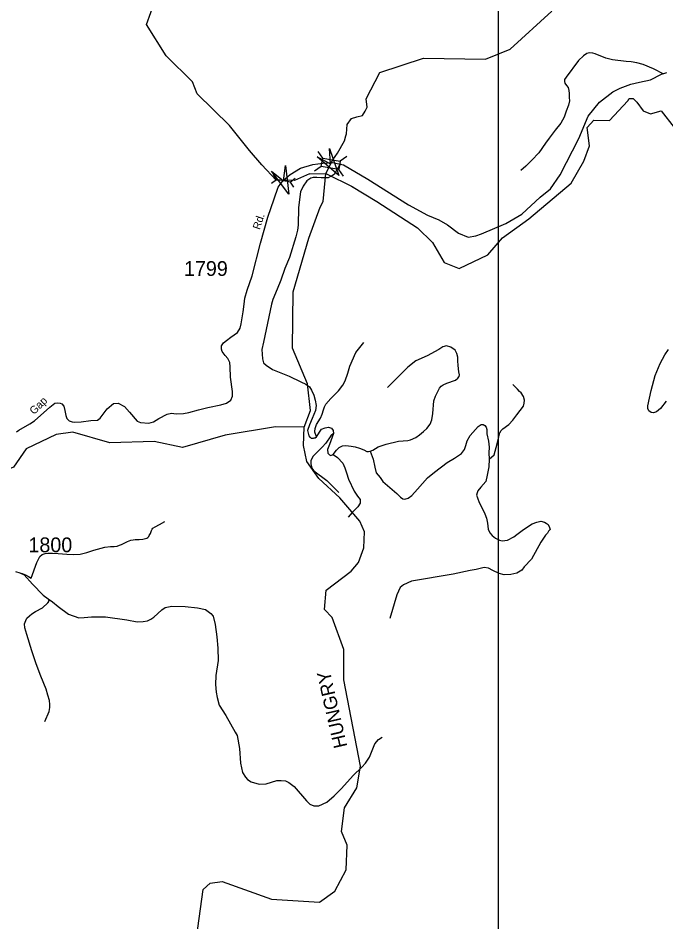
# Model space of a CAD drawing. Extents: x 884530 to 1028605, y 526725 to 653634.
# Drawn here: x 999326 to 1004821, y 581564 to 589227 of the extents above; entities that cross this region are included whole.
import ezdxf

# ---------------------------------------------------------------- set-up
doc = ezdxf.new("R2010")
doc.units = 0
for name, color, linetype in [('Exist Hydrographic Creek Single Shore', 7, 'Continuous'), ('Exist Hydrographic Misc Water Feature', 7, 'Continuous'), ('Exist Hydrographic River Shore Label', 7, 'Continuous'), ('Exist Road Non-System Type 51', 7, 'Continuous'), ('Exist Road Secondary Structure Pipe Attributed CELL', 7, 'Continuous'), ('Exist Road Secondary Structure Pipe CELL', 7, 'Continuous'), ('Exist Road Secondary Structure Standard Bridge Attributed CELL', 7, 'Continuous'), ('Exist Road Secondary Structure Standard Bridge CELL', 7, 'Continuous'), ('Exist Road Secondary Type 51 Attributed', 7, 'Continuous'), ('Exist Road Secondary Type 51 Label', 7, 'Continuous'), ('Exist Road Secondary Type 51 Number Label', 7, 'Continuous'), ('Map Preparation Inset Cut Line', 7, 'Continuous')]:
    doc.layers.add(name, color=color, linetype=linetype)

msp = doc.modelspace()

# ---------------------------------------------------------------- linework, layer by layer
at = {"layer": 'Exist Hydrographic Creek Single Shore'}
for p, q in [((1001798.3, 587906.2), (1001935.2, 587909.2)), ((1001935.2, 587909.2), (1002165.2, 587797))]:
    msp.add_line(p, q, dxfattribs=at)
for points in [[(1001798.3, 587906.2), (1001670.1, 587849.7), (1001514.7, 587852.8), (1001394, 587982.4), (1001288, 588103.9), (1001119.3, 588316.1), (1000844.7, 588584.2), (1000806.5, 588686.7), (1000581.5, 588907.7), (1000415.2, 589173.6), (1000597.9, 589685.3), (1000655.9, 589926.9), (1000677.9, 590333.5), (1000704.7, 590382.2), (1000772.9, 590932.1), (1000801.2, 591030.1), (1000953.3, 591342.1), (1001101.1, 591519.6), (1001138.1, 591627.1), (1001103, 592077.5), (1001026.8, 592298.9)], [(1002278.2, 588541.8), (1002393.4, 588766.3), (1002764.5, 588886.9), (1003289.4, 588879.5), (1003500.8, 588963.9), (1003853.4, 589285)], [(1001935.2, 587909.2), (1001996.3, 588025.7), (1002034.2, 588081.1), (1002093.4, 588186.4), (1002107.1, 588228.9), (1002112.8, 588246.2), (1002118.6, 588325.9), (1002153.1, 588375.5), (1002198.3, 588388.4), (1002246.3, 588399.8), (1002270, 588439), (1002287.4, 588472.4), (1002278.2, 588541.8)], [(1002154.8, 587803.1), (1002368.4, 587673.2), (1002712.6, 587447.3), (1002840.7, 587325), (1002939.7, 587156), (1003067.8, 587103.5), (1003309.1, 587218.5), (1003436.1, 587363.9), (1003658.1, 587523.6), (1004017.4, 587826.1), (1004123.7, 588014.3), (1004173.7, 588144.4), (1004153.3, 588298.7), (1004209.2, 588361.1), (1004343, 588357.2), (1004496.6, 588526.6), (1004508.4, 588546.3), (1004543.8, 588546.3), (1004575.3, 588514.8), (1004626.5, 588440), (1004689.5, 588416.3), (1004780.1, 588440), (1004890.4, 588298.1)], [(1001751.3, 585759.9), (1001805.8, 585899.9), (1001780.2, 586126.9), (1001652.8, 586427.5), (1001658.6, 586905.4), (1001792.5, 587359.9), (1001888.4, 587624.5), (1001915, 587673.2), (1001935.2, 587909.2)], [(1000817.4, 581266), (1000894.8, 581838.8), (1000955.1, 581893.4), (1001055.7, 581907.8), (1001475.8, 581758.2), (1001883.7, 581730.2), (1002011.8, 581826.2), (1002109.4, 582004.7), (1002116.5, 582214.6), (1002070.3, 582330.4), (1002093.7, 582530.1), (1002199.5, 582701.9), (1002230.5, 582885.1), (1002088.2, 583616.5), (1002088.3, 583872.5), (1001989.1, 584143.7), (1001924.6, 584213.9), (1001938.5, 584377.7), (1002152.4, 584537.5), (1002213.3, 584611.7), (1002259, 584735.5), (1002263.5, 584870), (1002224.8, 584962.6), (1002056.3, 585159.7), (1001878.3, 585324.1), (1001774.7, 585467.3), (1001745.8, 585602.4), (1001751.3, 585759.9)]]:
    msp.add_lwpolyline(points, dxfattribs=at)
at = {"layer": 'Exist Hydrographic Misc Water Feature'}
msp.add_lwpolyline([(1001751.3, 585759.9), (1001509.4, 585761.4), (1001081.8, 585691.3), (1000719.8, 585587), (1000479.6, 585637.8), (1000103.9, 585625.7), (999790.1, 585717.3), (999647.8, 585697.2), (999393.4, 585574.3), (999288.2, 585418.9), (999144.4, 585356.2), (998909.8, 585321.5), (998711.8, 585387.9), (998590.3, 585498.6), (998536.1, 585617.8), (998141.3, 586032.8), (998061.6, 586142.7), (998024.3, 586278), (997826.2, 586583.9), (997757.5, 586778.9), (997346.9, 587217.1), (997213.7, 587223.1)], dxfattribs=at)
at = {"layer": 'Exist Road Non-System Type 51'}
for points in [[(1004804.4, 588750.1), (1004715.5, 588797), (1004626.6, 588832.3), (1004575.2, 588846.6), (1004527.3, 588854.9), (1004483.9, 588858.8), (1004368.8, 588873.4), (1004311.5, 588887.7), (1004221.7, 588925), (1004199.6, 588930.7), (1004172.9, 588931.7), (1004150.9, 588927.9), (1004120.4, 588907.8), (1004080.3, 588867.7), (1003974.1, 588725.1), (1003961.6, 588705.5), (1003959.9, 588689.9), (1003964.6, 588675.6), (1003978, 588656.5), (1003991.4, 588637.4), (1003997.1, 588612.6), (1003999, 588586.8), (1004000.9, 588554.3), (1004002.9, 588524.7), (1003993.3, 588487.4), (1003975.1, 588437.8), (1003958, 588388.1), (1003928.3, 588336.5), (1003881.5, 588277.3), (1003831.9, 588209.4), (1003800.3, 588165.4), (1003743.9, 588083.3), (1003682.8, 588021.2), (1003633.2, 587970.5), (1003590.1, 587935.2)], [(1002059.4, 587993.8), (1002031.8, 587944.8), (1002006.1, 587901.8), (1001991.8, 587891.2), (1001975.5, 587882.7), (1001956.5, 587873.1), (1001929.7, 587871.2), (1001896.3, 587873.1), (1001860, 587876), (1001829.9, 587874.4), (1001808.4, 587869.3), (1001792.4, 587857.9), (1001775.9, 587846.4), (1001744.3, 587801.5), (1001722.4, 587754.7), (1001703.4, 587621.3), (1001700.3, 587470.9), (1001694.7, 587429.8), (1001682.1, 587371.7), (1001627.9, 587196), (1001588.5, 587104), (1001555.6, 587005.6), (1001522.8, 586930), (1001488.2, 586839.7), (1001476.8, 586802), (1001407.8, 586480.1), (1001394.7, 586416), (1001399.6, 586338.8), (1001407.8, 586304.4), (1001430.8, 586283), (1001485, 586246.9), (1001624, 586190.7), (1001724.3, 586142), (1001765.3, 586122), (1001796.9, 586101.9), (1001816, 586072.2), (1001834.1, 586030.2), (1001846.5, 585986.3), (1001853.2, 585943.2), (1001848.5, 585901.3), (1001834.8, 585865.9), (1001819.9, 585831.4), (1001797, 585777.3), (1001782.2, 585729.6), (1001788.6, 585697.1), (1001793.2, 585684.3), (1001799.9, 585674.6), (1001804.9, 585670.1), (1001811.8, 585666.6), (1001820.9, 585665), (1001826.9, 585665), (1001832.5, 585666), (1001838.7, 585667.2), (1001845.1, 585669.2), (1001857.6, 585675.7)], [(1001857.6, 585675.7), (1001844.1, 585716.8), (1001843.3, 585723.2), (1001845.9, 585748.2), (1001856.9, 585781), (1001889.7, 585836.2), (1001905.8, 585868.8), (1001916.3, 585907), (1001924, 585929.9), (1001937.3, 585954.7), (1001979.4, 586002.5), (1002043, 586066.7), (1002081.9, 586113.4), (1002100.3, 586151.4), (1002123.8, 586217.3), (1002140.2, 586274.8), (1002191, 586392.8), (1002259.1, 586476.6)], [(1002312.4, 585555.1), (1002335.8, 585563.7), (1002380.4, 585591.1), (1002447.7, 585614.4), (1002553.8, 585638.7), (1002632.2, 585646.1), (1002654.3, 585652.2), (1002701.1, 585671.5), (1002731, 585692.6), (1002764.7, 585722.6), (1002792.3, 585747.4), (1002820.1, 585782.7), (1002836.3, 585822), (1002844.2, 585874.8), (1002852.7, 585981.4), (1002867.9, 586020.7), (1002885, 586060.8), (1002899.4, 586088.5), (1002913.7, 586107.6), (1002931, 586118.1), (1002963.4, 586131.5), (1003037, 586158.2), (1003056, 586173.5), (1003067.5, 586187.9), (1003070.2, 586202.4), (1003064.9, 586227.4), (1003059.5, 586280.9), (1003057.3, 586319.8), (1003057.3, 586353.5), (1003048.8, 586384.3), (1003033.2, 586411.4), (1002997.6, 586435.8), (1002959.2, 586448.5), (1002929.4, 586439.6), (1002893.6, 586418.1), (1002797.2, 586364.6), (1002699.8, 586321.6), (1002631.6, 586268.4), (1002528.2, 586163.2), (1002460.5, 586093.7)], [(1004824.1, 585978.4), (1004774, 585916), (1004741.1, 585889.1), (1004714.7, 585880), (1004694.7, 585882.6), (1004677.2, 585897.2), (1004668, 585915.6), (1004666.6, 585939.6), (1004695.1, 586068.7), (1004729.2, 586195.6), (1004772.7, 586298.4), (1004811.2, 586373), (1004842.7, 586418)], [(1003321.9, 585488.3), (1003363.4, 585525.3), (1003388.4, 585616.6), (1003403.1, 585676.1), (1003412.4, 585711.1), (1003423.9, 585730.3), (1003437.2, 585745.5), (1003487.9, 585781.8), (1003521.2, 585817.3), (1003556.7, 585864), (1003611.5, 585937.7), (1003619.5, 585962.2), (1003622.4, 585988.6), (1003613.5, 586017.5), (1003593.1, 586048.6), (1003578.5, 586061.8), (1003563.3, 586080.9), (1003522.3, 586120)], [(1001857.6, 585675.7), (1001900.5, 585741.1), (1001930, 585754.2), (1001959.5, 585757.5), (1001985.8, 585749.3)], [(1002312.4, 585555.1), (1002337.5, 585487.5), (1002351.8, 585419.8), (1002364.2, 585371.6), (1002396.3, 585332.4), (1002421.2, 585298.6), (1002537.2, 585195.1), (1002568.6, 585165), (1002588.8, 585152.4), (1002606.7, 585148.8), (1002633.4, 585157.7), (1002665.1, 585180.4), (1002713.6, 585232.5), (1002797.5, 585328.9), (1002859.3, 585376.7), (1002966.2, 585458.9), (1003028.4, 585497.1), (1003085.7, 585536.3), (1003111.5, 585570.7), (1003122.9, 585602.2), (1003134.4, 585642.6), (1003161.2, 585688.2), (1003181.9, 585713.2), (1003205.1, 585738.8), (1003228.1, 585765.6), (1003252.9, 585779.9), (1003272, 585779.9), (1003286.3, 585773.2), (1003295.9, 585759.8), (1003300.7, 585737.9), (1003302.5, 585701.5), (1003315.9, 585640.4), (1003322.6, 585588.8), (1003319.7, 585541), (1003321.9, 585488.3)], [(1002002.3, 585705), (1001977.8, 585684.1), (1001935.2, 585622.1), (1001905.3, 585589.2), (1001826.3, 585508.9), (1001810.4, 585472.4), (1001808.1, 585446.8), (1001818.5, 585411.9), (1001834.7, 585387.6), (1001945.2, 585305.9), (1002046.3, 585205.4)], [(1002002.3, 585705), (1001966.1, 585611.4), (1001951.3, 585570.3), (1001954.6, 585537.5), (1001966.1, 585522.7), (1001979.2, 585517.8), (1001997.4, 585527.6)], [(1001985.8, 585749.3), (1001998.9, 585729.6), (1002002.3, 585705)], [(1001997.4, 585527.6), (1002025.5, 585564.2), (1002050.5, 585587.4), (1002077.7, 585599.3), (1002101.7, 585602.2), (1002128.4, 585601.3), (1002151.4, 585598.4), (1002185.7, 585591.7), (1002221.1, 585581.2), (1002259.3, 585565.9), (1002284, 585553.5), (1002298.3, 585551.7), (1002312.4, 585555.1)], [(1001997.4, 585527.6), (1002036.2, 585501.8), (1002080.7, 585453.6), (1002098.6, 585414.4), (1002111.1, 585371.6), (1002127.2, 585316.4), (1002175.7, 585216.4), (1002204.2, 585174.6), (1002228.8, 585145.2), (1002226.9, 585114.9), (1002209.1, 585082.8), (1002161, 585034.7), (1002125.3, 584995.5)], [(1003321.9, 585488.3), (1003318, 585421.5), (1003305.5, 585352), (1003293, 585298.6), (1003252, 585249.7), (1003226.1, 585219.1), (1003218.9, 585203.3), (1003214.7, 585182.8), (1003221.7, 585159.5), (1003237.7, 585120.3), (1003259.1, 585077.5), (1003284.2, 585024), (1003298.4, 584988.3), (1003307.2, 584943.8), (1003314.4, 584893.9), (1003328.7, 584863.5), (1003348.3, 584840.4), (1003375, 584818.9), (1003408.8, 584799.4), (1003432.1, 584795.8), (1003478.5, 584801.1), (1003531.9, 584829.7), (1003556.9, 584847.5), (1003613.9, 584892), (1003685.2, 584938.4), (1003726.3, 584952.7), (1003760.1, 584961.6), (1003792.2, 584954.4), (1003806.4, 584945.6), (1003822, 584933.5), (1003834.5, 584906.7), (1003837.7, 584891.7), (1003826, 584876), (1003817.1, 584860), (1003799.4, 584843.9), (1003760.1, 584783.3), (1003679.9, 584640.7), (1003619.2, 584574.7), (1003599.6, 584546.2), (1003556.9, 584521.3), (1003505.2, 584508.8), (1003449.8, 584507), (1003407.1, 584517.7), (1003351.8, 584544.4), (1003316.2, 584562.3), (1003280.6, 584567.6), (1003212.8, 584551.6), (1003159.3, 584544.4), (1003016.7, 584512.3), (1002663.7, 584451.7), (1002594.2, 584423.2), (1002565.7, 584398.2), (1002537.2, 584335.8), (1002478.3, 584136.1)], [(999437, 584479.4), (999486.5, 584610.1), (999509.3, 584661.3), (999531.1, 584680.4), (999555.6, 584688.6), (999577.3, 584691.3), (999618.2, 584691.3), (999667.4, 584688.6), (999738.2, 584683.1), (999798.2, 584677.7), (999851.3, 584681.9), (999909.9, 584696.7), (999969.9, 584715.8), (1000062.6, 584740.4), (1000108.9, 584745.8), (1000140.2, 584747.3), (1000165.1, 584749.9), (1000187, 584757.4), (1000204.3, 584764.9), (1000253.4, 584789.4), (1000282.7, 584799.6), (1000301.3, 584804.7), (1000318.1, 584807.5), (1000333.5, 584807.5), (1000353.4, 584807.5), (1000383.4, 584810.5), (1000417.4, 584817.9), (1000427.6, 584823.2), (1000435.3, 584830.8), (1000439.1, 584839.2), (1000448.6, 584857), (1000456.7, 584882.1), (1000462.2, 584892.5), (1000469.7, 584901.2), (1000489.6, 584914.4), (1000525.1, 584933.5), (1000571.5, 584958.1)], [(999304.1, 584535.9), (999340.3, 584524.3), (999362, 584518.2), (999389.7, 584506.8), (999414.1, 584493.3), (999437, 584479.4)], [(999339.9, 584522.3), (999377.4, 584507.1), (999448.9, 584428.6), (999539.8, 584333.6), (999580.8, 584304.1)], [(999552.1, 583264.4), (999590.9, 583347.2), (999594, 583381.1), (999595, 583407.1), (999592, 583441.2), (999579.5, 583485.7), (999563.1, 583536.2), (999519, 583647.8), (999480.2, 583751.2), (999442.1, 583862.4), (999400.6, 584000.1), (999382.4, 584056.6), (999381.7, 584092.7), (999392.6, 584118.3), (999401.2, 584138.1), (999421.8, 584159.3), (999442.4, 584176.7), (999473.2, 584195.7), (999532.2, 584225.7), (999579.7, 584270.1), (999590.2, 584283.9), (999586.4, 584292), (999580.8, 584304.1)], [(999580.8, 584304.1), (999618.1, 584279), (999664.7, 584239.2), (999752.6, 584174.2), (999841.6, 584143.4), (999887.7, 584143.9), (999950, 584151.6), (1000068, 584149.9), (1000249.2, 584123.8), (1000334.7, 584108.9), (1000387, 584111.2), (1000425.1, 584117.8), (1000451.6, 584130.9), (1000478.1, 584148.2), (1000544.4, 584209.9), (1000575, 584230.9), (1000629.4, 584241.2), (1000743.4, 584237.3), (1000847, 584225.8), (1000916.6, 584213.6), (1000961.5, 584180.1), (1000980.8, 584155.3), (1000996.5, 584086.7), (1001012.9, 583980.2), (1001019.8, 583883.8), (1001022.3, 583779.7), (1001002.2, 583654.3), (1000999.6, 583578.3), (1001005.3, 583512.2), (1001013.8, 583467.8), (1001031.7, 583401.2), (1001088.7, 583313.2), (1001168.1, 583172.4), (1001185.2, 583145.8), (1001203.5, 583033.2), (1001211.5, 582910.8), (1001230.9, 582832), (1001255.5, 582791.3), (1001270.9, 582772.8), (1001304.3, 582751.5), (1001371.5, 582731.3), (1001429.8, 582735.3), (1001520.8, 582762.3), (1001558.8, 582763.1), (1001594.7, 582759.8), (1001622.2, 582744.9), (1001667.2, 582711.3), (1001773.2, 582589.8), (1001800.2, 582562.8), (1001833.7, 582547.7), (1001875.8, 582548.3), (1001944.8, 582578.1), (1002006.7, 582632.1), (1002068.8, 582694), (1002168.6, 582804.7), (1002241.1, 582876.4), (1002272.2, 582911.4), (1002305.8, 582960.4), (1002351.7, 583072.9), (1002382.9, 583111.9), (1002413.6, 583130.8)]]:
    msp.add_lwpolyline(points, dxfattribs=at)
at = {"layer": 'Exist Road Secondary Structure Pipe Attributed CELL'}
msp.add_lwpolyline([(1001593.1, 587976.4), (1001621.3, 587734.2), (1001475.8, 587929.8), (1001576.4, 587847.5)], close=True, dxfattribs=at)
at = {"layer": 'Exist Road Secondary Structure Pipe CELL'}
for p, q in [((1001488.8, 587900.4), (1001516.8, 587858)), ((1001476, 587827.8), (1001516.8, 587858)), ((1001635.9, 587837), (1001516.8, 587858)), ((1001676.7, 587867.2), (1001635.9, 587837)), ((1001663.9, 587794.6), (1001635.9, 587837))]:
    msp.add_line(p, q, dxfattribs=at)
at = {"layer": 'Exist Road Secondary Structure Standard Bridge Attributed CELL'}
msp.add_lwpolyline([(1001966.2, 588121.7), (1002045.4, 587891.1), (1001861.5, 588051.2), (1001977.3, 587992.2)], close=True, dxfattribs=at)
at = {"layer": 'Exist Road Secondary Structure Standard Bridge CELL'}
for p, q in [((1001909.5, 588037.9), (1001869.9, 588094.4)), ((1002115.1, 588052.5), (1002058.5, 588012.9)), ((1001897.5, 587969.9), (1001841, 587930.4)), ((1002085.9, 587886.9), (1002046.3, 587943.4))]:
    msp.add_line(p, q, dxfattribs=at)
msp.add_lwpolyline([(1002046.3, 587943.4), (1001897.5, 587969.6), (1001909.7, 588039.1), (1002058.5, 588012.9)], close=True, dxfattribs=at)
at = {"layer": 'Exist Road Secondary Type 51 Attributed'}
for points in [[(1001993.1, 588002.3), (1002084.9, 587983), (1002293.8, 587860), (1002638.9, 587643.6), (1002797.4, 587556.1), (1002895.1, 587516.1), (1002967.6, 587475.3), (1003062.5, 587403.4), (1003142.5, 587370.8), (1003209.9, 587379.7), (1003255.7, 587396.6), (1003462.4, 587484.9), (1003598.6, 587565.8), (1003754.4, 587709.7), (1003842.3, 587779.9), (1003925.2, 587897), (1004083, 588205.3), (1004161.5, 588395.9), (1004256.8, 588512.7), (1004370.3, 588602.6), (1004432.5, 588633.7), (1004524.4, 588667.8), (1004595.4, 588682.6), (1004688.8, 588703.4), (1004783.6, 588750.8), (1004828, 588765.6)], [(999313.8, 585718.6), (999331.5, 585732.9), (999426.8, 585785.8), (999464.1, 585811.7), (999595.9, 585928.6), (999638.9, 585961.2), (999658.2, 585964.8), (999682.6, 585963.3), (999698, 585955.8), (999715.4, 585935.4), (999723.9, 585900.1), (999729.9, 585858.7), (999740.8, 585831.4), (999758.7, 585812.9), (999783.6, 585803), (999806.5, 585800.7), (999860.3, 585802.7), (999944.4, 585814.7), (999998.9, 585819.3), (1000021.5, 585834.1), (1000081.1, 585915.1), (1000135.8, 585959.7), (1000175.8, 585962.6), (1000229.1, 585934.5), (1000269.8, 585887.1), (1000336.5, 585808.5), (1000363.5, 585798.7), (1000436.1, 585793.3), (1000475, 585804.2), (1000518.7, 585831.6), (1000590.8, 585867.6), (1000628.2, 585876.9), (1000666.1, 585872.9), (1000727.8, 585874.9), (1000773.6, 585882.9), (1000855.2, 585906.8), (1000934.8, 585925.7), (1001045.3, 585948.6), (1001094.1, 585962.6), (1001130, 585988.5), (1001144.9, 586020.3), (1001144.9, 586061.2), (1001127, 586182.1), (1001126, 586268.8), (1001121, 586305.6), (1001106.1, 586340.5), (1001083.2, 586367.4), (1001058.3, 586400.2), (1001050.3, 586421.2), (1001052.3, 586449), (1001069.2, 586472.9), (1001093.1, 586493.9), (1001131.9, 586520.7), (1001186.2, 586561.9), (1001209, 586597.6), (1001219.1, 586635.8), (1001235.8, 586735.9), (1001242.9, 586800.1), (1001248.8, 586853.5), (1001268.8, 586920.2), (1001310.3, 587041.7), (1001380.9, 587320), (1001445.2, 587539.2), (1001497.5, 587694.1), (1001533.2, 587793.3), (1001573.1, 587850.8), (1001632.5, 587901.5), (1001721.3, 587954.8), (1001826.1, 587985.6), (1001910.9, 587997.8), (1001993.1, 588002.3)]]:
    msp.add_lwpolyline(points, dxfattribs=at)
at = {"layer": 'Map Preparation Inset Cut Line'}
msp.add_lwpolyline([(985850.1, 565640.1), (985850.1, 581125.7), (1003401.7, 581125.7), (1003401.7, 608590.9), (929019.7, 608590.9), (929019.7, 565640.1)], close=True, dxfattribs=at)

# ---------------------------------------------------------------- texts
at = {"layer": 'Exist Hydrographic River Shore Label'}
msp.add_text('HUNGRY', height=114.83, rotation=102.90998, dxfattribs=at).set_placement((1002119.3, 583051.8))
msp.add_text('HUNGRY', height=114.83, rotation=102.90998, dxfattribs=at).set_placement((1002119.3, 583051.8))
at = {"layer": 'Exist Road Secondary Type 51 Label'}
for s, rotation, p in [('Rd.', 71.68545, (1001375.9, 587428.4)), ('Gap', 44.34522, (999461.2, 585860.9))]:
    msp.add_text(s, height=65.62, rotation=rotation, dxfattribs=at).set_placement(p)
at = {"layer": 'Exist Road Secondary Type 51 Number Label'}
for s, p in [('1799', (1000733, 587041.1)), ('1800', (999413.7, 584698.6))]:
    msp.add_text(s, height=125, dxfattribs=at).set_placement(p)

doc.saveas('drawing.dxf')
